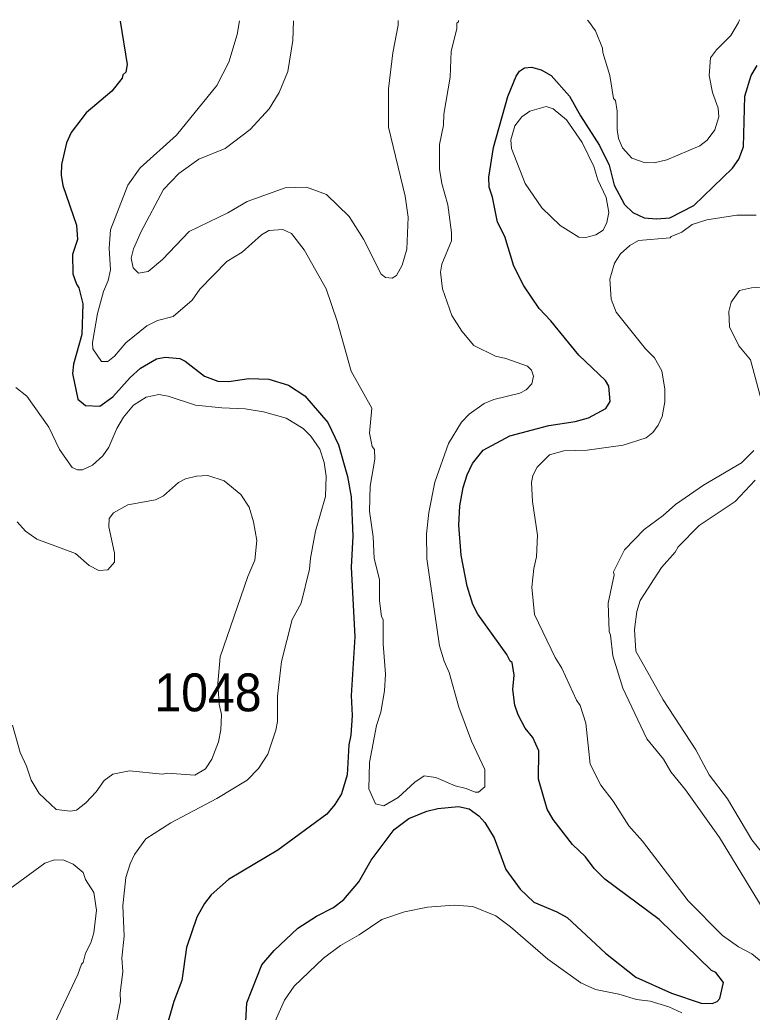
# Model space of a CAD drawing. Extents: x 447.8 to 473.9, y 7733.1 to 7760.8.
# Drawn here: x 466.117 to 467.663, y 7758.7 to 7760.795 of the extents above; entities that cross this region are included whole.
import ezdxf

# ---------------------------------------------------------------- set-up
doc = ezdxf.new("R2010")
doc.units = 0
doc.header["$LTSCALE"] = 0.032
doc.layers.add('1', color=7, linetype='Continuous', lineweight=25)
doc.layers.add('2', color=7, linetype='Continuous', lineweight=13)
doc.layers.add('21', color=7, linetype='Continuous')

msp = doc.modelspace()

# ---------------------------------------------------------------- linework, layer by layer
at = {"layer": '1'}
for points in [[(466.3291, 7760.7923), (466.344, 7760.7002), (466.3408, 7760.684), (466.3346, 7760.6789), (466.3334, 7760.6719), (466.3113, 7760.644), (466.2573, 7760.5986), (466.2253, 7760.5568), (466.2159, 7760.5351), (466.2053, 7760.4895), (466.2046, 7760.467), (466.2077, 7760.4453), (466.2366, 7760.3615), (466.239, 7760.3311), (466.2287, 7760.299), (466.2294, 7760.2582), (466.2367, 7760.2366), (466.2421, 7760.2287), (466.2502, 7760.1948), (466.2478, 7760.1307), (466.2302, 7760.0678), (466.2287, 7760.0482), (466.2398, 7759.994), (466.2562, 7759.9808), (466.2858, 7759.9793), (466.3135, 7759.9985), (466.3499, 7760.0396), (466.3723, 7760.0595), (466.4054, 7760.0791), (466.4242, 7760.0825), (466.4553, 7760.0798), (466.4661, 7760.0743), (466.5068, 7760.0426), (466.5349, 7760.0321), (466.5581, 7760.0313), (466.6005, 7760.0377), (466.6431, 7760.0359), (466.6844, 7760.0234), (466.7189, 7760.001), (466.7674, 7759.9447), (466.79, 7759.8974), (466.809, 7759.8306), (466.8169, 7759.7876), (466.8201, 7759.7046), (466.817, 7759.6393), (466.8241, 7759.4923), (466.817, 7759.3684), (466.8185, 7759.3256), (466.8161, 7759.2842), (466.8114, 7759.2637), (466.8081, 7759.2008), (466.7966, 7759.1606), (466.7822, 7759.1381), (466.765, 7759.1179), (466.6617, 7759.0415), (466.5575, 7758.9798), (466.5214, 7758.947), (466.507, 7758.9286), (466.4911, 7758.8999), (466.4691, 7758.8357), (466.459, 7758.7664), (466.4426, 7758.7221), (466.4073, 7758.5996)], [(466.9761, 7759.1238), (466.9997, 7759.1298), (467.043, 7759.1335), (467.0657, 7759.1285), (467.0863, 7759.1142), (467.0985, 7759.1003), (467.1183, 7759.0678), (467.1431, 7759.0008), (467.1734, 7758.959), (467.2022, 7758.9316), (467.2511, 7758.9116), (467.2725, 7758.8992), (467.3533, 7758.8243), (467.4174, 7758.7732), (467.4932, 7758.7397), (467.5552, 7758.7186), (467.5784, 7758.7176), (467.5892, 7758.7219), (467.5948, 7758.7285), (467.6025, 7758.7621), (467.5865, 7758.783), (467.5771, 7758.7873), (467.4665, 7758.8952), (467.3519, 7758.9802), (467.3297, 7759.0031), (467.3115, 7759.0277), (467.284, 7759.0536), (467.2433, 7759.1061), (467.2303, 7759.128), (467.2119, 7759.1916), (467.2126, 7759.2511), (467.2001, 7759.2794), (467.1841, 7759.2994), (467.169, 7759.3272), (467.1619, 7759.3475), (467.1577, 7759.3808), (467.1608, 7759.4112), (467.1568, 7759.4378), (467.1521, 7759.4407), (467.1455, 7759.455), (467.0842, 7759.5399), (467.0733, 7759.5603), (467.0613, 7759.5989), (467.0486, 7759.6645), (467.0439, 7759.7276), (467.0463, 7759.7687), (467.0532, 7759.8071), (467.0613, 7759.8338), (467.0729, 7759.858), (467.0952, 7759.8862), (467.1517, 7759.9165), (467.2338, 7759.9383), (467.2898, 7759.9466), (467.3175, 7759.9545), (467.3545, 7759.9742), (467.3636, 7759.9892), (467.3604, 7760.0216), (467.3538, 7760.0331), (467.297, 7760.0867), (467.2383, 7760.159), (467.2135, 7760.1855), (467.181, 7760.233), (467.1602, 7760.2746), (467.1408, 7760.3375), (467.1259, 7760.3673), (467.1152, 7760.4205), (467.108, 7760.4418), (467.1072, 7760.4629), (467.1168, 7760.5254), (467.1475, 7760.6332), (467.165, 7760.676), (467.1723, 7760.6863), (467.1828, 7760.6934), (467.1973, 7760.6949), (467.2177, 7760.6893), (467.2389, 7760.6771), (467.2772, 7760.6337), (467.3005, 7760.5921), (467.3412, 7760.5298), (467.3612, 7760.4882), (467.372, 7760.4457), (467.3936, 7760.4046), (467.4113, 7760.3879), (467.4355, 7760.3769), (467.461, 7760.3744), (467.4894, 7760.377), (467.5403, 7760.4027), (467.6215, 7760.4815), (467.6348, 7760.5003), (467.645, 7760.527), (467.6474, 7760.6337), (467.6609, 7760.677), (467.6737, 7760.6983)], [(466.8012, 7758.9374), (466.8327, 7758.9745), (466.8591, 7759.0205), (466.9076, 7759.0854), (466.9381, 7759.1086), (466.9761, 7759.1238)], [(466.5932, 7758.6526), (466.5965, 7758.7193), (466.6284, 7758.7996), (466.6538, 7758.8296), (466.7042, 7758.8768), (466.7435, 7758.902), (466.7794, 7758.9207), (466.8012, 7758.9374)]]:
    msp.add_lwpolyline(points, dxfattribs=at)
at = {"layer": '2'}
for points in [[(467.0432, 7760.7937), (467.043, 7760.7908), (467.0399, 7760.7876), (467.0397, 7760.7758), (467.0278, 7760.729), (467.0253, 7760.6738), (467.0126, 7760.5956), (467.0116, 7760.5724), (467.003, 7760.5317), (467.0034, 7760.4797), (467.0078, 7760.4494), (467.0206, 7760.4045), (467.0286, 7760.3461), (467.0285, 7760.3282), (467.008, 7760.2787), (467.005, 7760.2621), (467.0094, 7760.2265), (467.0294, 7760.1708), (467.0503, 7760.1373), (467.0754, 7760.1074), (467.1212, 7760.0844), (467.1429, 7760.0797), (467.1889, 7760.0634), (467.1973, 7760.0551), (467.2017, 7760.0425), (467.1983, 7760.0263), (467.1859, 7760.0139), (467.1725, 7760.0065), (467.1178, 7759.9932), (467.0976, 7759.9848), (467.0657, 7759.9623), (467.0496, 7759.945), (467.0223, 7759.9001), (466.9935, 7759.8186), (466.9805, 7759.7546), (466.9757, 7759.7097), (466.9761, 7759.6566), (467.003, 7759.4731), (467.0129, 7759.4408), (467.0238, 7759.4169), (467.0436, 7759.3436), (467.071, 7759.2714), (467.0991, 7759.212), (467.099, 7759.1753), (467.0858, 7759.1642), (467.0783, 7759.164), (467.0595, 7759.1721), (467.036, 7759.1771), (466.9956, 7759.195), (466.9708, 7759.1984), (466.9513, 7759.1848), (466.9157, 7759.1526), (466.8855, 7759.1352), (466.8682, 7759.1395), (466.8538, 7759.1712), (466.8552, 7759.227), (466.87, 7759.3045), (466.8794, 7759.3327), (466.8868, 7759.3779), (466.8892, 7759.4135), (466.8844, 7759.4771), (466.8843, 7759.5285), (466.881, 7759.535), (466.8763, 7759.5679), (466.8762, 7759.6132), (466.8651, 7759.6574), (466.8634, 7759.703), (466.8555, 7759.7576), (466.8571, 7759.81), (466.8667, 7759.8669), (466.8658, 7759.8876), (466.861, 7759.8937), (466.8555, 7759.9219), (466.8602, 7759.9748), (466.8167, 7760.0528), (466.7869, 7760.1584), (466.7639, 7760.2271), (466.7176, 7760.3091), (466.6907, 7760.344), (466.6723, 7760.3519), (466.6429, 7760.3502), (466.6276, 7760.3405), (466.5867, 7760.3044), (466.5542, 7760.2842), (466.4971, 7760.2261), (466.4809, 7760.2026), (466.4412, 7760.1681), (466.4079, 7760.1602), (466.3852, 7760.1487), (466.3413, 7760.1127), (466.3169, 7760.0844), (466.3029, 7760.0731), (466.2896, 7760.0736), (466.2716, 7760.0998), (466.2707, 7760.1135)], [(466.3056, 7760.313), (466.3088, 7760.3516), (466.3453, 7760.4459), (466.371, 7760.4824), (466.448, 7760.5513), (466.5328, 7760.6562), (466.5585, 7760.7052), (466.5757, 7760.7639), (466.5813, 7760.7928)], [(466.695, 7760.793), (466.6951, 7760.7925), (466.6935, 7760.7515), (466.6833, 7760.686), (466.6649, 7760.6412), (466.6437, 7760.6066), (466.6036, 7760.5634), (466.551, 7760.5231), (466.4953, 7760.5003), (466.4531, 7760.4701), (466.4206, 7760.4363), (466.3734, 7760.3481), (466.3572, 7760.3113), (466.3521, 7760.2913), (466.3565, 7760.271), (466.3676, 7760.2598), (466.3882, 7760.2634), (466.4187, 7760.2887), (466.4744, 7760.3476), (466.5561, 7760.3874), (466.5974, 7760.4113), (466.6775, 7760.4401), (466.7223, 7760.4417), (466.7648, 7760.4262), (466.8127, 7760.3794), (466.843, 7760.3317), (466.8803, 7760.2577), (466.8894, 7760.251), (466.9032, 7760.2494), (466.9125, 7760.2552), (466.9243, 7760.2766), (466.934, 7760.3103), (466.9372, 7760.3779), (466.9307, 7760.4228), (466.8956, 7760.568), (466.8956, 7760.6492), (466.9043, 7760.7251), (466.9156, 7760.7838), (466.916, 7760.7934)], [(467.6361, 7760.7948), (467.6344, 7760.7894), (467.6184, 7760.7617), (467.5877, 7760.7315), (467.5753, 7760.7145), (467.5721, 7760.677), (467.5794, 7760.6412), (467.5913, 7760.6084), (467.5929, 7760.5899), (467.5846, 7760.5627), (467.5678, 7760.5409), (467.5528, 7760.5291), (467.4832, 7760.4992), (467.4561, 7760.4931), (467.4355, 7760.4939), (467.4092, 7760.5027), (467.3895, 7760.5248), (467.3813, 7760.5443), (467.3781, 7760.5632), (467.378, 7760.6023), (467.3748, 7760.6247), (467.3701, 7760.6287), (467.3628, 7760.6773), (467.3477, 7760.7255), (467.3475, 7760.7352), (467.3323, 7760.7719), (467.3179, 7760.792), (467.3155, 7760.7942)], [(467.3123, 7759.3095), (467.2999, 7759.3473), (467.2924, 7759.358), (467.2617, 7759.4256), (467.2475, 7759.4486), (467.2034, 7759.5394), (467.1978, 7759.5968), (467.2021, 7759.6363), (467.2081, 7759.6609), (467.2098, 7759.7066), (467.1992, 7759.7775), (467.197, 7759.8178), (467.2003, 7759.833), (467.2091, 7759.8504), (467.2352, 7759.8764), (467.2655, 7759.8846), (467.3146, 7759.8863), (467.3906, 7759.8966), (467.4393, 7759.912), (467.4538, 7759.9235), (467.4648, 7759.9386), (467.4732, 7759.9569), (467.4789, 7759.9881), (467.479, 7760.0152), (467.4726, 7760.0537), (467.4568, 7760.0808), (467.4379, 7760.1), (467.3761, 7760.1774), (467.3652, 7760.2047), (467.3625, 7760.2473), (467.3722, 7760.2808), (467.3853, 7760.3007), (467.405, 7760.3186), (467.4235, 7760.3287), (467.4901, 7760.3343), (467.492, 7760.3374), (467.5145, 7760.3468), (467.5362, 7760.3624), (467.5672, 7760.3727), (467.631, 7760.3823), (467.6714, 7760.3824)], [(466.2707, 7760.1135), (466.2809, 7760.1745), (466.2941, 7760.2214), (466.3038, 7760.2442), (466.3087, 7760.2669), (466.3056, 7760.313)], [(467.6811, 7760.23), (467.6615, 7760.2292), (467.6362, 7760.2235), (467.6188, 7760.1984), (467.6139, 7760.1792), (467.6154, 7760.1468), (467.6353, 7760.1067), (467.6598, 7760.0768), (467.6849, 7759.9823)], [(466.1089, 7760.0188), (466.1322, 7760.0002), (466.1785, 7759.9345), (466.2012, 7759.8873), (466.2276, 7759.8496), (466.2389, 7759.8447), (466.2497, 7759.8443), (466.2706, 7759.8545), (466.2925, 7759.8739), (466.305, 7759.8924), (466.3222, 7759.9317), (466.3359, 7759.9556), (466.3574, 7759.9813), (466.3841, 7759.9983), (466.411, 7760.004), (466.4301, 7760.0005), (466.4883, 7759.9813), (466.5438, 7759.9752), (466.5928, 7759.9735), (466.6313, 7759.9671), (466.6794, 7759.9534), (466.7157, 7759.9321), (466.7314, 7759.9156), (466.7504, 7759.8886), (466.7599, 7759.8604), (466.764, 7759.8312), (466.7626, 7759.7884), (466.7416, 7759.7154), (466.7305, 7759.658), (466.7288, 7759.6351), (466.7112, 7759.5634), (466.6922, 7759.5285), (466.6695, 7759.4397), (466.6615, 7759.3665), (466.6614, 7759.3134), (466.658, 7759.2948), (466.6406, 7759.2442), (466.6214, 7759.2143), (466.5973, 7759.1892), (466.5332, 7759.1504), (466.436, 7759.0993), (466.3834, 7759.0654), (466.3594, 7759.0322), (466.35, 7759.0127), (466.341, 7758.9835), (466.3345, 7758.924), (466.3377, 7758.8601), (466.3329, 7758.8136), (466.3344, 7758.7856), (466.3289, 7758.7398), (466.3295, 7758.7217), (466.312, 7758.6336)], [(467.667, 7759.8856), (467.6408, 7759.8594), (467.5606, 7759.812), (467.5013, 7759.7712), (467.4752, 7759.7482), (467.4352, 7759.7188), (467.3938, 7759.676), (467.3702, 7759.6291), (467.3715, 7759.6226), (467.3589, 7759.5631), (467.3613, 7759.5031), (467.3644, 7759.4958), (467.369, 7759.4521), (467.39, 7759.3839), (467.4408, 7759.2767), (467.476, 7759.2334), (467.4917, 7759.2071), (467.5221, 7759.1691), (467.5941, 7759.0685), (467.6867, 7758.9173)], [(466.1019, 7759.3058), (466.1177, 7759.248), (466.1315, 7759.2188), (466.1414, 7759.1894), (466.1579, 7759.161), (466.1937, 7759.1271), (466.2245, 7759.124), (466.2367, 7759.1258), (466.2563, 7759.1412), (466.2787, 7759.1649), (466.2951, 7759.1887), (466.3133, 7759.2022), (466.3487, 7759.2089), (466.4181, 7759.2017), (466.4293, 7759.204), (466.4865, 7759.2001), (466.5093, 7759.2133), (466.5223, 7759.2335), (466.5369, 7759.2704), (466.5414, 7759.2956), (466.5428, 7759.3282), (466.5381, 7759.35), (466.5349, 7759.3937), (466.5402, 7759.4498), (466.5983, 7759.6195), (466.6135, 7759.6536), (466.6174, 7759.6952), (466.6107, 7759.7348), (466.6017, 7759.7658), (466.5837, 7759.7924), (466.5484, 7759.8212), (466.5142, 7759.8325), (466.4902, 7759.831), (466.4673, 7759.8257), (466.4525, 7759.8182), (466.4204, 7759.7895), (466.4039, 7759.7815), (466.3449, 7759.7708), (466.3147, 7759.7535), (466.3059, 7759.7417), (466.3048, 7759.7245), (466.3168, 7759.6686), (466.3169, 7759.6497), (466.3031, 7759.6338), (466.284, 7759.6322), (466.2639, 7759.6427), (466.235, 7759.6681), (466.1531, 7759.6983), (466.1292, 7759.7148), (466.1113, 7759.7349)], [(467.6696, 7759.8226), (467.6271, 7759.7778), (467.5514, 7759.7272), (467.5066, 7759.6821), (467.5005, 7759.6711), (467.4715, 7759.6383), (467.4267, 7759.569), (467.4198, 7759.5458), (467.415, 7759.5077), (467.4174, 7759.4616), (467.4752, 7759.359), (467.5439, 7759.2532), (467.5722, 7759.2006), (467.6111, 7759.1498), (467.6625, 7759.0632), (467.697, 7759.0203)], [(467.4317, 7759.0606), (467.4025, 7759.0929), (467.3696, 7759.1453), (467.3436, 7759.1785), (467.3212, 7759.223), (467.3123, 7759.3095)], [(467.6966, 7758.7948), (467.6625, 7758.8224), (467.6345, 7758.8374), (467.6007, 7758.8612), (467.5281, 7758.9349), (467.4317, 7759.0606)], [(465.8746, 7758.6949), (465.8971, 7758.7515), (465.9162, 7758.8252), (465.9354, 7758.8629), (465.959, 7758.8936), (465.9903, 7758.919), (466.0004, 7758.9239), (466.0548, 7758.9377), (466.0858, 7758.9524), (466.1701, 7759.014), (466.1902, 7759.0213), (466.21, 7759.0204), (466.2296, 7759.012), (466.251, 7758.9947), (466.2561, 7758.9796), (466.2735, 7758.952), (466.2791, 7758.9149), (466.2735, 7758.8671), (466.2669, 7758.8462), (466.256, 7758.8244), (466.2512, 7758.8046), (466.2475, 7758.801), (466.2397, 7758.779), (466.1908, 7758.6764)], [(466.6506, 7758.6681), (466.6759, 7758.7247), (466.6966, 7758.7545), (466.7584, 7758.8135), (466.794, 7758.8403), (466.8333, 7758.8627), (466.8812, 7758.8954), (466.9295, 7758.9115), (466.9779, 7758.9212), (467.0344, 7758.9251), (467.0733, 7758.9223), (467.1219, 7758.9029), (467.1531, 7758.88), (467.2315, 7758.8113), (467.3014, 7758.7614), (467.3321, 7758.7475), (467.3815, 7758.7375), (467.4191, 7758.7265), (467.448, 7758.7225), (467.4874, 7758.7109), (467.5149, 7758.6978)]]:
    msp.add_lwpolyline(points, dxfattribs=at)
msp.add_lwpolyline([(467.2195, 7760.3977), (467.1841, 7760.449), (467.1553, 7760.5231), (467.1537, 7760.5416), (467.1623, 7760.5712), (467.1766, 7760.5897), (467.1935, 7760.6019), (467.2283, 7760.6115), (467.2429, 7760.607), (467.2714, 7760.5835), (467.304, 7760.5361), (467.329, 7760.4853), (467.3371, 7760.4573), (467.3546, 7760.4198), (467.3604, 7760.3878), (467.3565, 7760.3672), (467.3485, 7760.3506), (467.3332, 7760.3408), (467.3118, 7760.3351), (467.2969, 7760.336), (467.2581, 7760.3604)], close=True, dxfattribs=at)

# ---------------------------------------------------------------- texts
at = {"layer": '21', "width": 0.95}
msp.add_text('1048', height=0.08, dxfattribs=at).set_placement((466.4014, 7759.3347))

doc.saveas('drawing.dxf')
